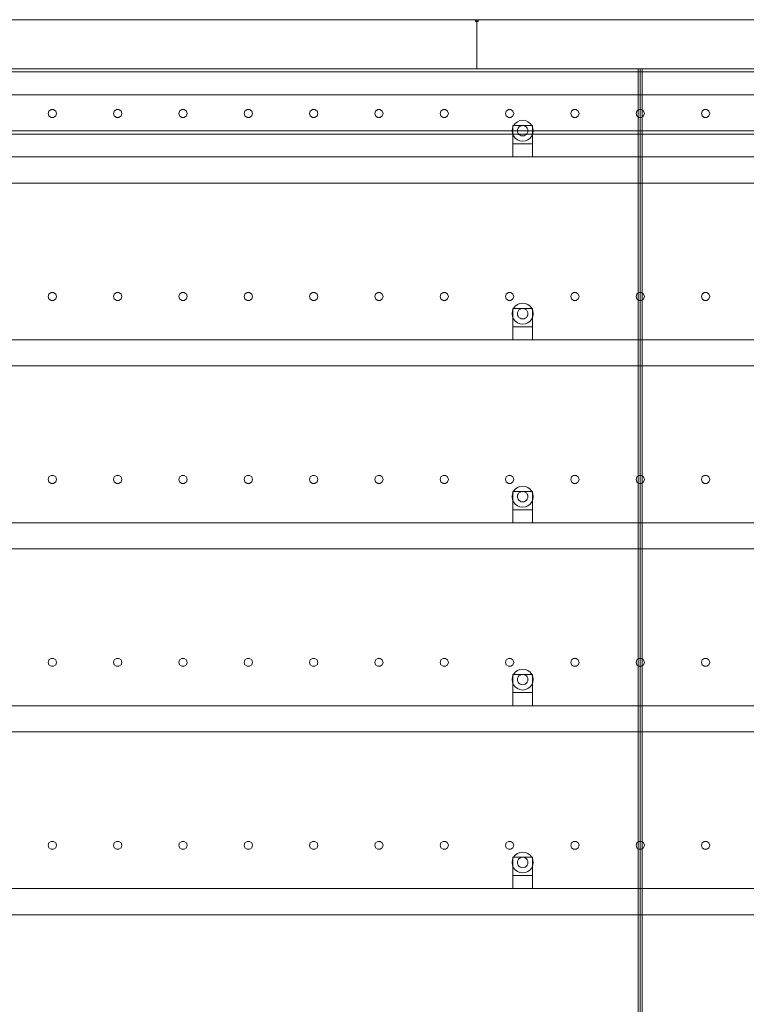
# Model space of a CAD drawing. Header units: millimetres. Extents: x -4738 to 65662, y -68080 to 6847.
# Tile 1012 of 1056: x 44511 to 45623, y 1493 to 3000. Entities that reach past the tile are written whole.
import ezdxf

# ---------------------------------------------------------------- set-up
doc = ezdxf.new("R2010")
doc.units = ezdxf.units.MM
doc.layers.add('lateral_secador', color=7, linetype='Continuous', lineweight=0)

msp = doc.modelspace()

# ---------------------------------------------------------------- linework, layer by layer
at = {"layer": 'lateral_secador'}
for p, q in [((44211.134, 3000), (45211.134, 3000)), ((45209.134, 3000), (45213.134, 3000)), ((45209.134, 3000), (45209.134, 2997)), ((45211.134, 2925), (45211.134, 3000)), ((45211.134, 3000), (46211.134, 3000)), ((45213.134, 2997), (45213.134, 3000)), ((45209.134, 2997), (45213.134, 2997)), ((40461.134, 2925), (60461.134, 2925)), ((44211.134, 2925), (45211.134, 2925)), ((44461.134, 2925), (45461.134, 2925)), ((45211.134, 2925), (46211.134, 2925)), ((45458.134, 2925), (45464.134, 2925)), ((45458.134, 2925), (45458.134, 60)), ((45461.134, 0), (45461.134, 2925)), ((45461.134, 2925), (45661.134, 2925)), ((45464.134, 60), (45464.134, 2925)), ((40461.134, 2920), (60461.134, 2920)), ((40461.134, 2885), (60461.134, 2885)), ((44555.997, 2860.082), (44554.784, 2856.35)), ((44554.784, 2856.35), (44555.997, 2852.618)), ((44559.172, 2862.389), (44555.997, 2860.082)), ((44555.997, 2852.618), (44559.172, 2850.311)), ((44563.096, 2862.389), (44559.172, 2862.389)), ((44559.172, 2850.311), (44563.096, 2850.311)), ((44566.271, 2860.082), (44563.096, 2862.389)), ((44563.096, 2850.311), (44566.271, 2852.618)), ((44567.484, 2856.35), (44566.271, 2860.082)), ((44566.271, 2852.618), (44567.484, 2856.35)), ((44655.997, 2860.082), (44654.784, 2856.35)), ((44654.784, 2856.35), (44655.997, 2852.618)), ((44659.172, 2862.389), (44655.997, 2860.082)), ((44655.997, 2852.618), (44659.172, 2850.311)), ((44663.096, 2862.389), (44659.172, 2862.389)), ((44659.172, 2850.311), (44663.096, 2850.311)), ((44666.271, 2860.082), (44663.096, 2862.389)), ((44663.096, 2850.311), (44666.271, 2852.618)), ((44667.484, 2856.35), (44666.271, 2860.082)), ((44666.271, 2852.618), (44667.484, 2856.35)), ((44755.997, 2860.082), (44754.784, 2856.35)), ((44754.784, 2856.35), (44755.997, 2852.618)), ((44759.172, 2862.389), (44755.997, 2860.082)), ((44755.997, 2852.618), (44759.172, 2850.311)), ((44763.096, 2862.389), (44759.172, 2862.389)), ((44759.172, 2850.311), (44763.096, 2850.311)), ((44766.271, 2860.082), (44763.096, 2862.389)), ((44763.096, 2850.311), (44766.271, 2852.618)), ((44767.484, 2856.35), (44766.271, 2860.082)), ((44766.271, 2852.618), (44767.484, 2856.35)), ((44855.997, 2860.082), (44854.784, 2856.35)), ((44854.784, 2856.35), (44855.997, 2852.618)), ((44859.172, 2862.389), (44855.997, 2860.082)), ((44855.997, 2852.618), (44859.172, 2850.311)), ((44863.096, 2862.389), (44859.172, 2862.389)), ((44859.172, 2850.311), (44863.096, 2850.311)), ((44866.271, 2860.082), (44863.096, 2862.389)), ((44863.096, 2850.311), (44866.271, 2852.618)), ((44867.484, 2856.35), (44866.271, 2860.082)), ((44866.271, 2852.618), (44867.484, 2856.35)), ((44955.997, 2860.082), (44954.784, 2856.35)), ((44954.784, 2856.35), (44955.997, 2852.618)), ((44959.172, 2862.389), (44955.997, 2860.082)), ((44955.997, 2852.618), (44959.172, 2850.311)), ((44963.096, 2862.389), (44959.172, 2862.389)), ((44959.172, 2850.311), (44963.096, 2850.311)), ((44966.271, 2860.082), (44963.096, 2862.389)), ((44963.096, 2850.311), (44966.271, 2852.618)), ((44967.484, 2856.35), (44966.271, 2860.082)), ((44966.271, 2852.618), (44967.484, 2856.35)), ((45055.997, 2860.082), (45054.784, 2856.35)), ((45054.784, 2856.35), (45055.997, 2852.618)), ((45059.172, 2862.389), (45055.997, 2860.082)), ((45055.997, 2852.618), (45059.172, 2850.311)), ((45063.096, 2862.389), (45059.172, 2862.389)), ((45059.172, 2850.311), (45063.096, 2850.311)), ((45066.271, 2860.082), (45063.096, 2862.389)), ((45063.096, 2850.311), (45066.271, 2852.618)), ((45067.484, 2856.35), (45066.271, 2860.082)), ((45066.271, 2852.618), (45067.484, 2856.35)), ((45155.997, 2860.082), (45154.784, 2856.35)), ((45154.784, 2856.35), (45155.997, 2852.618)), ((45159.172, 2862.389), (45155.997, 2860.082)), ((45155.997, 2852.618), (45159.172, 2850.311)), ((45163.096, 2862.389), (45159.172, 2862.389)), ((45159.172, 2850.311), (45163.096, 2850.311)), ((45166.271, 2860.082), (45163.096, 2862.389)), ((45163.096, 2850.311), (45166.271, 2852.618)), ((45167.484, 2856.35), (45166.271, 2860.082)), ((45166.271, 2852.618), (45167.484, 2856.35)), ((45255.997, 2860.082), (45254.784, 2856.35)), ((45254.784, 2856.35), (45255.997, 2852.618)), ((45259.172, 2862.389), (45255.997, 2860.082)), ((45255.997, 2852.618), (45259.172, 2850.311)), ((45263.096, 2862.389), (45259.172, 2862.389)), ((45259.172, 2850.311), (45263.096, 2850.311)), ((45266.271, 2860.082), (45263.096, 2862.389)), ((45263.096, 2850.311), (45266.271, 2852.618)), ((45267.484, 2856.35), (45266.271, 2860.082)), ((45266.271, 2852.618), (45267.484, 2856.35)), ((45355.997, 2860.082), (45354.784, 2856.35)), ((45354.784, 2856.35), (45355.997, 2852.618)), ((45359.172, 2862.389), (45355.997, 2860.082)), ((45355.997, 2852.618), (45359.172, 2850.311)), ((45363.096, 2862.389), (45359.172, 2862.389)), ((45359.172, 2850.311), (45363.096, 2850.311)), ((45366.271, 2860.082), (45363.096, 2862.389)), ((45363.096, 2850.311), (45366.271, 2852.618)), ((45367.484, 2856.35), (45366.271, 2860.082)), ((45366.271, 2852.618), (45367.484, 2856.35)), ((45455.997, 2860.082), (45454.784, 2856.35)), ((45454.784, 2856.35), (45455.997, 2852.618)), ((45459.172, 2862.389), (45455.997, 2860.082)), ((45455.997, 2852.618), (45459.172, 2850.311)), ((45463.096, 2862.389), (45459.172, 2862.389)), ((45459.172, 2850.311), (45463.096, 2850.311)), ((45466.271, 2860.082), (45463.096, 2862.389)), ((45463.096, 2850.311), (45466.271, 2852.618)), ((45467.484, 2856.35), (45466.271, 2860.082)), ((45466.271, 2852.618), (45467.484, 2856.35)), ((45555.997, 2860.082), (45554.784, 2856.35)), ((45554.784, 2856.35), (45555.997, 2852.618)), ((45559.172, 2862.389), (45555.997, 2860.082)), ((45555.997, 2852.618), (45559.172, 2850.311)), ((45563.096, 2862.389), (45559.172, 2862.389)), ((45559.172, 2850.311), (45563.096, 2850.311)), ((45566.271, 2860.082), (45563.096, 2862.389)), ((45563.096, 2850.311), (45566.271, 2852.618)), ((45567.484, 2856.35), (45566.271, 2860.082)), ((45566.271, 2852.618), (45567.484, 2856.35)), ((45265.679, 2834.141), (45265.134, 2830)), ((45267.277, 2838), (45265.679, 2834.141)), ((45266.134, 2838), (45296.134, 2838)), ((45266.134, 2838), (45266.134, 2810)), ((45269.82, 2841.314), (45267.277, 2838)), ((45273.134, 2843.856), (45269.82, 2841.314)), ((45276.993, 2845.455), (45273.134, 2843.856)), ((45274.206, 2834), (45273.406, 2832.071)), ((45275.477, 2835.657), (45274.206, 2834)), ((45277.134, 2836.928), (45275.477, 2835.657)), ((45281.134, 2846), (45276.993, 2845.455)), ((45279.063, 2837.727), (45277.134, 2836.928)), ((45281.134, 2838), (45279.063, 2837.727)), ((45285.275, 2845.455), (45281.134, 2846)), ((45283.204, 2837.727), (45281.134, 2838)), ((45285.134, 2836.928), (45283.204, 2837.727)), ((45286.791, 2835.657), (45285.134, 2836.928)), ((45289.134, 2843.856), (45285.275, 2845.455)), ((45288.062, 2834), (45286.791, 2835.657)), ((45288.861, 2832.071), (45288.062, 2834)), ((45292.448, 2841.314), (45289.134, 2843.856)), ((45294.99, 2838), (45292.448, 2841.314)), ((45296.589, 2834.141), (45294.99, 2838)), ((45296.134, 2810), (45296.134, 2838)), ((45297.134, 2830), (45296.589, 2834.141)), ((40461.134, 2830), (60461.134, 2830)), ((40461.134, 2825), (60461.134, 2825)), ((45265.134, 2830), (45265.679, 2825.859)), ((45265.679, 2825.859), (45267.277, 2822)), ((45267.277, 2822), (45269.82, 2818.686)), ((45269.82, 2818.686), (45273.134, 2816.144)), ((45273.406, 2832.071), (45273.134, 2830)), ((45273.134, 2830), (45273.406, 2827.929)), ((45273.406, 2827.929), (45274.206, 2826)), ((45274.206, 2826), (45275.477, 2824.343)), ((45275.477, 2824.343), (45277.134, 2823.072)), ((45277.134, 2823.072), (45279.063, 2822.273)), ((45279.063, 2822.273), (45281.134, 2822)), ((45281.134, 2822), (45283.204, 2822.273)), ((45283.204, 2822.273), (45285.134, 2823.072)), ((45285.134, 2823.072), (45286.791, 2824.343)), ((45286.791, 2824.343), (45288.062, 2826)), ((45288.062, 2826), (45288.861, 2827.929)), ((45289.134, 2830), (45288.861, 2832.071)), ((45288.861, 2827.929), (45289.134, 2830)), ((45289.134, 2816.144), (45292.448, 2818.686)), ((45292.448, 2818.686), (45294.99, 2822)), ((45294.99, 2822), (45296.589, 2825.859)), ((45296.589, 2825.859), (45297.134, 2830)), ((45266.134, 2810), (45296.134, 2810)), ((45266.134, 2810), (45266.134, 2790)), ((45273.134, 2816.144), (45276.993, 2814.545)), ((45276.993, 2814.545), (45281.134, 2814)), ((45281.134, 2814), (45285.275, 2814.545)), ((45285.275, 2814.545), (45289.134, 2816.144)), ((45296.134, 2790), (45296.134, 2810)), ((40811.134, 2790), (60111.134, 2790)), ((45266.134, 2790), (45296.134, 2790)), ((40811.134, 2750), (60111.134, 2750)), ((44555.997, 2580.082), (44554.784, 2576.35)), ((44559.172, 2582.389), (44555.997, 2580.082)), ((44563.096, 2582.389), (44559.172, 2582.389)), ((44566.271, 2580.082), (44563.096, 2582.389)), ((44567.484, 2576.35), (44566.271, 2580.082)), ((44655.997, 2580.082), (44654.784, 2576.35)), ((44659.172, 2582.389), (44655.997, 2580.082)), ((44663.096, 2582.389), (44659.172, 2582.389)), ((44666.271, 2580.082), (44663.096, 2582.389)), ((44667.484, 2576.35), (44666.271, 2580.082)), ((44755.997, 2580.082), (44754.784, 2576.35)), ((44759.172, 2582.389), (44755.997, 2580.082)), ((44763.096, 2582.389), (44759.172, 2582.389)), ((44766.271, 2580.082), (44763.096, 2582.389)), ((44767.484, 2576.35), (44766.271, 2580.082)), ((44855.997, 2580.082), (44854.784, 2576.35)), ((44859.172, 2582.389), (44855.997, 2580.082)), ((44863.096, 2582.389), (44859.172, 2582.389)), ((44866.271, 2580.082), (44863.096, 2582.389)), ((44867.484, 2576.35), (44866.271, 2580.082)), ((44955.997, 2580.082), (44954.784, 2576.35)), ((44959.172, 2582.389), (44955.997, 2580.082)), ((44963.096, 2582.389), (44959.172, 2582.389)), ((44966.271, 2580.082), (44963.096, 2582.389)), ((44967.484, 2576.35), (44966.271, 2580.082)), ((45055.997, 2580.082), (45054.784, 2576.35)), ((45059.172, 2582.389), (45055.997, 2580.082)), ((45063.096, 2582.389), (45059.172, 2582.389)), ((45066.271, 2580.082), (45063.096, 2582.389)), ((45067.484, 2576.35), (45066.271, 2580.082)), ((45155.997, 2580.082), (45154.784, 2576.35)), ((45159.172, 2582.389), (45155.997, 2580.082)), ((45163.096, 2582.389), (45159.172, 2582.389)), ((45166.271, 2580.082), (45163.096, 2582.389)), ((45167.484, 2576.35), (45166.271, 2580.082)), ((45255.997, 2580.082), (45254.784, 2576.35)), ((45259.172, 2582.389), (45255.997, 2580.082)), ((45263.096, 2582.389), (45259.172, 2582.389)), ((45266.271, 2580.082), (45263.096, 2582.389)), ((45267.484, 2576.35), (45266.271, 2580.082)), ((45355.997, 2580.082), (45354.784, 2576.35)), ((45359.172, 2582.389), (45355.997, 2580.082)), ((45363.096, 2582.389), (45359.172, 2582.389)), ((45366.271, 2580.082), (45363.096, 2582.389)), ((45367.484, 2576.35), (45366.271, 2580.082)), ((45455.997, 2580.082), (45454.784, 2576.35)), ((45459.172, 2582.389), (45455.997, 2580.082)), ((45463.096, 2582.389), (45459.172, 2582.389)), ((45466.271, 2580.082), (45463.096, 2582.389)), ((45467.484, 2576.35), (45466.271, 2580.082)), ((45555.997, 2580.082), (45554.784, 2576.35)), ((45559.172, 2582.389), (45555.997, 2580.082)), ((45563.096, 2582.389), (45559.172, 2582.389)), ((45566.271, 2580.082), (45563.096, 2582.389)), ((45567.484, 2576.35), (45566.271, 2580.082)), ((44554.784, 2576.35), (44555.997, 2572.618)), ((44555.997, 2572.618), (44559.172, 2570.311)), ((44559.172, 2570.311), (44563.096, 2570.311)), ((44563.096, 2570.311), (44566.271, 2572.618)), ((44566.271, 2572.618), (44567.484, 2576.35)), ((44654.784, 2576.35), (44655.997, 2572.618)), ((44655.997, 2572.618), (44659.172, 2570.311)), ((44659.172, 2570.311), (44663.096, 2570.311)), ((44663.096, 2570.311), (44666.271, 2572.618)), ((44666.271, 2572.618), (44667.484, 2576.35)), ((44754.784, 2576.35), (44755.997, 2572.618)), ((44755.997, 2572.618), (44759.172, 2570.311)), ((44759.172, 2570.311), (44763.096, 2570.311)), ((44763.096, 2570.311), (44766.271, 2572.618)), ((44766.271, 2572.618), (44767.484, 2576.35)), ((44854.784, 2576.35), (44855.997, 2572.618)), ((44855.997, 2572.618), (44859.172, 2570.311)), ((44859.172, 2570.311), (44863.096, 2570.311)), ((44863.096, 2570.311), (44866.271, 2572.618)), ((44866.271, 2572.618), (44867.484, 2576.35)), ((44954.784, 2576.35), (44955.997, 2572.618)), ((44955.997, 2572.618), (44959.172, 2570.311)), ((44959.172, 2570.311), (44963.096, 2570.311)), ((44963.096, 2570.311), (44966.271, 2572.618)), ((44966.271, 2572.618), (44967.484, 2576.35)), ((45054.784, 2576.35), (45055.997, 2572.618)), ((45055.997, 2572.618), (45059.172, 2570.311)), ((45059.172, 2570.311), (45063.096, 2570.311)), ((45063.096, 2570.311), (45066.271, 2572.618)), ((45066.271, 2572.618), (45067.484, 2576.35)), ((45154.784, 2576.35), (45155.997, 2572.618)), ((45155.997, 2572.618), (45159.172, 2570.311)), ((45159.172, 2570.311), (45163.096, 2570.311)), ((45163.096, 2570.311), (45166.271, 2572.618)), ((45166.271, 2572.618), (45167.484, 2576.35)), ((45254.784, 2576.35), (45255.997, 2572.618)), ((45255.997, 2572.618), (45259.172, 2570.311)), ((45259.172, 2570.311), (45263.096, 2570.311)), ((45263.096, 2570.311), (45266.271, 2572.618)), ((45266.271, 2572.618), (45267.484, 2576.35)), ((45273.134, 2563.856), (45269.82, 2561.314)), ((45276.993, 2565.455), (45273.134, 2563.856)), ((45281.134, 2566), (45276.993, 2565.455)), ((45285.275, 2565.455), (45281.134, 2566)), ((45289.134, 2563.856), (45285.275, 2565.455)), ((45292.448, 2561.314), (45289.134, 2563.856)), ((45354.784, 2576.35), (45355.997, 2572.618)), ((45355.997, 2572.618), (45359.172, 2570.311)), ((45359.172, 2570.311), (45363.096, 2570.311)), ((45363.096, 2570.311), (45366.271, 2572.618)), ((45366.271, 2572.618), (45367.484, 2576.35)), ((45454.784, 2576.35), (45455.997, 2572.618)), ((45455.997, 2572.618), (45459.172, 2570.311)), ((45459.172, 2570.311), (45463.096, 2570.311)), ((45463.096, 2570.311), (45466.271, 2572.618)), ((45466.271, 2572.618), (45467.484, 2576.35)), ((45554.784, 2576.35), (45555.997, 2572.618)), ((45555.997, 2572.618), (45559.172, 2570.311)), ((45559.172, 2570.311), (45563.096, 2570.311)), ((45563.096, 2570.311), (45566.271, 2572.618)), ((45566.271, 2572.618), (45567.484, 2576.35)), ((45265.679, 2554.141), (45265.134, 2550)), ((45265.134, 2550), (45265.679, 2545.859)), ((45267.277, 2558), (45265.679, 2554.141)), ((45266.134, 2558), (45296.134, 2558)), ((45266.134, 2558), (45266.134, 2530)), ((45269.82, 2561.314), (45267.277, 2558)), ((45273.406, 2552.071), (45273.134, 2550)), ((45273.134, 2550), (45273.406, 2547.929)), ((45274.206, 2554), (45273.406, 2552.071)), ((45273.406, 2547.929), (45274.206, 2546)), ((45275.477, 2555.657), (45274.206, 2554)), ((45277.134, 2556.928), (45275.477, 2555.657)), ((45279.063, 2557.727), (45277.134, 2556.928)), ((45281.134, 2558), (45279.063, 2557.727)), ((45283.204, 2557.727), (45281.134, 2558)), ((45285.134, 2556.928), (45283.204, 2557.727)), ((45286.791, 2555.657), (45285.134, 2556.928)), ((45288.062, 2554), (45286.791, 2555.657)), ((45288.861, 2552.071), (45288.062, 2554)), ((45288.062, 2546), (45288.861, 2547.929)), ((45289.134, 2550), (45288.861, 2552.071)), ((45288.861, 2547.929), (45289.134, 2550)), ((45294.99, 2558), (45292.448, 2561.314)), ((45296.589, 2554.141), (45294.99, 2558)), ((45296.134, 2530), (45296.134, 2558)), ((45297.134, 2550), (45296.589, 2554.141)), ((45296.589, 2545.859), (45297.134, 2550)), ((45265.679, 2545.859), (45267.277, 2542)), ((45267.277, 2542), (45269.82, 2538.686)), ((45269.82, 2538.686), (45273.134, 2536.144)), ((45273.134, 2536.144), (45276.993, 2534.545)), ((45274.206, 2546), (45275.477, 2544.343)), ((45275.477, 2544.343), (45277.134, 2543.072)), ((45276.993, 2534.545), (45281.134, 2534)), ((45277.134, 2543.072), (45279.063, 2542.273)), ((45279.063, 2542.273), (45281.134, 2542)), ((45281.134, 2542), (45283.204, 2542.273)), ((45281.134, 2534), (45285.275, 2534.545)), ((45283.204, 2542.273), (45285.134, 2543.072)), ((45285.134, 2543.072), (45286.791, 2544.343)), ((45285.275, 2534.545), (45289.134, 2536.144)), ((45286.791, 2544.343), (45288.062, 2546)), ((45289.134, 2536.144), (45292.448, 2538.686)), ((45292.448, 2538.686), (45294.99, 2542)), ((45294.99, 2542), (45296.589, 2545.859)), ((45266.134, 2530), (45296.134, 2530)), ((45266.134, 2530), (45266.134, 2510)), ((45296.134, 2510), (45296.134, 2530)), ((40811.134, 2510), (60111.134, 2510)), ((45266.134, 2510), (45296.134, 2510)), ((40811.134, 2470), (60111.134, 2470)), ((44555.997, 2300.082), (44554.784, 2296.35)), ((44554.784, 2296.35), (44555.997, 2292.618)), ((44559.172, 2302.389), (44555.997, 2300.082)), ((44555.997, 2292.618), (44559.172, 2290.311)), ((44563.096, 2302.389), (44559.172, 2302.389)), ((44566.271, 2300.082), (44563.096, 2302.389)), ((44563.096, 2290.311), (44566.271, 2292.618)), ((44567.484, 2296.35), (44566.271, 2300.082)), ((44566.271, 2292.618), (44567.484, 2296.35)), ((44655.997, 2300.082), (44654.784, 2296.35)), ((44654.784, 2296.35), (44655.997, 2292.618)), ((44659.172, 2302.389), (44655.997, 2300.082)), ((44655.997, 2292.618), (44659.172, 2290.311)), ((44663.096, 2302.389), (44659.172, 2302.389)), ((44666.271, 2300.082), (44663.096, 2302.389)), ((44663.096, 2290.311), (44666.271, 2292.618)), ((44667.484, 2296.35), (44666.271, 2300.082)), ((44666.271, 2292.618), (44667.484, 2296.35)), ((44755.997, 2300.082), (44754.784, 2296.35)), ((44754.784, 2296.35), (44755.997, 2292.618)), ((44759.172, 2302.389), (44755.997, 2300.082)), ((44755.997, 2292.618), (44759.172, 2290.311)), ((44763.096, 2302.389), (44759.172, 2302.389)), ((44766.271, 2300.082), (44763.096, 2302.389)), ((44763.096, 2290.311), (44766.271, 2292.618)), ((44767.484, 2296.35), (44766.271, 2300.082)), ((44766.271, 2292.618), (44767.484, 2296.35)), ((44855.997, 2300.082), (44854.784, 2296.35)), ((44854.784, 2296.35), (44855.997, 2292.618)), ((44859.172, 2302.389), (44855.997, 2300.082)), ((44855.997, 2292.618), (44859.172, 2290.311)), ((44863.096, 2302.389), (44859.172, 2302.389)), ((44866.271, 2300.082), (44863.096, 2302.389)), ((44863.096, 2290.311), (44866.271, 2292.618)), ((44867.484, 2296.35), (44866.271, 2300.082)), ((44866.271, 2292.618), (44867.484, 2296.35)), ((44955.997, 2300.082), (44954.784, 2296.35)), ((44954.784, 2296.35), (44955.997, 2292.618)), ((44959.172, 2302.389), (44955.997, 2300.082)), ((44955.997, 2292.618), (44959.172, 2290.311)), ((44963.096, 2302.389), (44959.172, 2302.389)), ((44966.271, 2300.082), (44963.096, 2302.389)), ((44963.096, 2290.311), (44966.271, 2292.618)), ((44967.484, 2296.35), (44966.271, 2300.082)), ((44966.271, 2292.618), (44967.484, 2296.35)), ((45055.997, 2300.082), (45054.784, 2296.35)), ((45054.784, 2296.35), (45055.997, 2292.618)), ((45059.172, 2302.389), (45055.997, 2300.082)), ((45055.997, 2292.618), (45059.172, 2290.311)), ((45063.096, 2302.389), (45059.172, 2302.389)), ((45066.271, 2300.082), (45063.096, 2302.389)), ((45063.096, 2290.311), (45066.271, 2292.618)), ((45067.484, 2296.35), (45066.271, 2300.082)), ((45066.271, 2292.618), (45067.484, 2296.35)), ((45155.997, 2300.082), (45154.784, 2296.35)), ((45154.784, 2296.35), (45155.997, 2292.618)), ((45159.172, 2302.389), (45155.997, 2300.082)), ((45155.997, 2292.618), (45159.172, 2290.311)), ((45163.096, 2302.389), (45159.172, 2302.389)), ((45166.271, 2300.082), (45163.096, 2302.389)), ((45163.096, 2290.311), (45166.271, 2292.618)), ((45167.484, 2296.35), (45166.271, 2300.082)), ((45166.271, 2292.618), (45167.484, 2296.35)), ((45255.997, 2300.082), (45254.784, 2296.35)), ((45254.784, 2296.35), (45255.997, 2292.618)), ((45259.172, 2302.389), (45255.997, 2300.082)), ((45255.997, 2292.618), (45259.172, 2290.311)), ((45263.096, 2302.389), (45259.172, 2302.389)), ((45266.271, 2300.082), (45263.096, 2302.389)), ((45263.096, 2290.311), (45266.271, 2292.618)), ((45267.484, 2296.35), (45266.271, 2300.082)), ((45266.271, 2292.618), (45267.484, 2296.35)), ((45355.997, 2300.082), (45354.784, 2296.35)), ((45354.784, 2296.35), (45355.997, 2292.618)), ((45359.172, 2302.389), (45355.997, 2300.082)), ((45355.997, 2292.618), (45359.172, 2290.311)), ((45363.096, 2302.389), (45359.172, 2302.389)), ((45366.271, 2300.082), (45363.096, 2302.389)), ((45363.096, 2290.311), (45366.271, 2292.618)), ((45367.484, 2296.35), (45366.271, 2300.082)), ((45366.271, 2292.618), (45367.484, 2296.35)), ((45455.997, 2300.082), (45454.784, 2296.35)), ((45454.784, 2296.35), (45455.997, 2292.618)), ((45459.172, 2302.389), (45455.997, 2300.082)), ((45455.997, 2292.618), (45459.172, 2290.311)), ((45463.096, 2302.389), (45459.172, 2302.389)), ((45466.271, 2300.082), (45463.096, 2302.389)), ((45463.096, 2290.311), (45466.271, 2292.618)), ((45467.484, 2296.35), (45466.271, 2300.082)), ((45466.271, 2292.618), (45467.484, 2296.35)), ((45555.997, 2300.082), (45554.784, 2296.35)), ((45554.784, 2296.35), (45555.997, 2292.618)), ((45559.172, 2302.389), (45555.997, 2300.082)), ((45555.997, 2292.618), (45559.172, 2290.311)), ((45563.096, 2302.389), (45559.172, 2302.389)), ((45566.271, 2300.082), (45563.096, 2302.389)), ((45563.096, 2290.311), (45566.271, 2292.618)), ((45567.484, 2296.35), (45566.271, 2300.082)), ((45566.271, 2292.618), (45567.484, 2296.35)), ((44559.172, 2290.311), (44563.096, 2290.311)), ((44659.172, 2290.311), (44663.096, 2290.311)), ((44759.172, 2290.311), (44763.096, 2290.311)), ((44859.172, 2290.311), (44863.096, 2290.311)), ((44959.172, 2290.311), (44963.096, 2290.311)), ((45059.172, 2290.311), (45063.096, 2290.311)), ((45159.172, 2290.311), (45163.096, 2290.311)), ((45259.172, 2290.311), (45263.096, 2290.311)), ((45267.277, 2278), (45265.679, 2274.141)), ((45266.134, 2278), (45296.134, 2278)), ((45266.134, 2278), (45266.134, 2250)), ((45269.82, 2281.314), (45267.277, 2278)), ((45273.134, 2283.856), (45269.82, 2281.314)), ((45276.993, 2285.455), (45273.134, 2283.856)), ((45275.477, 2275.657), (45274.206, 2274)), ((45277.134, 2276.928), (45275.477, 2275.657)), ((45281.134, 2286), (45276.993, 2285.455)), ((45279.063, 2277.727), (45277.134, 2276.928)), ((45281.134, 2278), (45279.063, 2277.727)), ((45285.275, 2285.455), (45281.134, 2286)), ((45283.204, 2277.727), (45281.134, 2278)), ((45285.134, 2276.928), (45283.204, 2277.727)), ((45286.791, 2275.657), (45285.134, 2276.928)), ((45289.134, 2283.856), (45285.275, 2285.455)), ((45288.062, 2274), (45286.791, 2275.657)), ((45292.448, 2281.314), (45289.134, 2283.856)), ((45294.99, 2278), (45292.448, 2281.314)), ((45296.589, 2274.141), (45294.99, 2278)), ((45296.134, 2250), (45296.134, 2278)), ((45359.172, 2290.311), (45363.096, 2290.311)), ((45459.172, 2290.311), (45463.096, 2290.311)), ((45559.172, 2290.311), (45563.096, 2290.311)), ((45265.679, 2274.141), (45265.134, 2270)), ((45265.134, 2270), (45265.679, 2265.859)), ((45265.679, 2265.859), (45267.277, 2262)), ((45267.277, 2262), (45269.82, 2258.686)), ((45273.406, 2272.071), (45273.134, 2270)), ((45273.134, 2270), (45273.406, 2267.929)), ((45274.206, 2274), (45273.406, 2272.071)), ((45273.406, 2267.929), (45274.206, 2266)), ((45274.206, 2266), (45275.477, 2264.343)), ((45275.477, 2264.343), (45277.134, 2263.072)), ((45277.134, 2263.072), (45279.063, 2262.273)), ((45279.063, 2262.273), (45281.134, 2262)), ((45281.134, 2262), (45283.204, 2262.273)), ((45283.204, 2262.273), (45285.134, 2263.072)), ((45285.134, 2263.072), (45286.791, 2264.343)), ((45286.791, 2264.343), (45288.062, 2266)), ((45288.861, 2272.071), (45288.062, 2274)), ((45288.062, 2266), (45288.861, 2267.929)), ((45289.134, 2270), (45288.861, 2272.071)), ((45288.861, 2267.929), (45289.134, 2270)), ((45292.448, 2258.686), (45294.99, 2262)), ((45294.99, 2262), (45296.589, 2265.859)), ((45297.134, 2270), (45296.589, 2274.141)), ((45296.589, 2265.859), (45297.134, 2270)), ((45266.134, 2250), (45296.134, 2250)), ((45266.134, 2250), (45266.134, 2230)), ((45269.82, 2258.686), (45273.134, 2256.144)), ((45273.134, 2256.144), (45276.993, 2254.545)), ((45276.993, 2254.545), (45281.134, 2254)), ((45281.134, 2254), (45285.275, 2254.545)), ((45285.275, 2254.545), (45289.134, 2256.144)), ((45289.134, 2256.144), (45292.448, 2258.686)), ((45296.134, 2230), (45296.134, 2250)), ((40811.134, 2230), (60111.134, 2230)), ((45266.134, 2230), (45296.134, 2230)), ((40811.134, 2190), (60111.134, 2190)), ((44555.997, 2020.082), (44554.784, 2016.35)), ((44559.172, 2022.389), (44555.997, 2020.082)), ((44563.096, 2022.389), (44559.172, 2022.389)), ((44566.271, 2020.082), (44563.096, 2022.389)), ((44567.484, 2016.35), (44566.271, 2020.082)), ((44655.997, 2020.082), (44654.784, 2016.35)), ((44659.172, 2022.389), (44655.997, 2020.082)), ((44663.096, 2022.389), (44659.172, 2022.389)), ((44666.271, 2020.082), (44663.096, 2022.389)), ((44667.484, 2016.35), (44666.271, 2020.082)), ((44755.997, 2020.082), (44754.784, 2016.35)), ((44759.172, 2022.389), (44755.997, 2020.082)), ((44763.096, 2022.389), (44759.172, 2022.389)), ((44766.271, 2020.082), (44763.096, 2022.389)), ((44767.484, 2016.35), (44766.271, 2020.082)), ((44855.997, 2020.082), (44854.784, 2016.35)), ((44859.172, 2022.389), (44855.997, 2020.082)), ((44863.096, 2022.389), (44859.172, 2022.389)), ((44866.271, 2020.082), (44863.096, 2022.389)), ((44867.484, 2016.35), (44866.271, 2020.082)), ((44955.997, 2020.082), (44954.784, 2016.35)), ((44959.172, 2022.389), (44955.997, 2020.082)), ((44963.096, 2022.389), (44959.172, 2022.389)), ((44966.271, 2020.082), (44963.096, 2022.389)), ((44967.484, 2016.35), (44966.271, 2020.082)), ((45055.997, 2020.082), (45054.784, 2016.35)), ((45059.172, 2022.389), (45055.997, 2020.082)), ((45063.096, 2022.389), (45059.172, 2022.389)), ((45066.271, 2020.082), (45063.096, 2022.389)), ((45067.484, 2016.35), (45066.271, 2020.082)), ((45155.997, 2020.082), (45154.784, 2016.35)), ((45159.172, 2022.389), (45155.997, 2020.082)), ((45163.096, 2022.389), (45159.172, 2022.389)), ((45166.271, 2020.082), (45163.096, 2022.389)), ((45167.484, 2016.35), (45166.271, 2020.082)), ((45255.997, 2020.082), (45254.784, 2016.35)), ((45259.172, 2022.389), (45255.997, 2020.082)), ((45263.096, 2022.389), (45259.172, 2022.389)), ((45266.271, 2020.082), (45263.096, 2022.389)), ((45267.484, 2016.35), (45266.271, 2020.082)), ((45355.997, 2020.082), (45354.784, 2016.35)), ((45359.172, 2022.389), (45355.997, 2020.082)), ((45363.096, 2022.389), (45359.172, 2022.389)), ((45366.271, 2020.082), (45363.096, 2022.389)), ((45367.484, 2016.35), (45366.271, 2020.082)), ((45455.997, 2020.082), (45454.784, 2016.35)), ((45459.172, 2022.389), (45455.997, 2020.082)), ((45463.096, 2022.389), (45459.172, 2022.389)), ((45466.271, 2020.082), (45463.096, 2022.389)), ((45467.484, 2016.35), (45466.271, 2020.082)), ((45555.997, 2020.082), (45554.784, 2016.35)), ((45559.172, 2022.389), (45555.997, 2020.082)), ((45563.096, 2022.389), (45559.172, 2022.389)), ((45566.271, 2020.082), (45563.096, 2022.389)), ((45567.484, 2016.35), (45566.271, 2020.082)), ((44554.784, 2016.35), (44555.997, 2012.618)), ((44555.997, 2012.618), (44559.172, 2010.311)), ((44559.172, 2010.311), (44563.096, 2010.311)), ((44563.096, 2010.311), (44566.271, 2012.618)), ((44566.271, 2012.618), (44567.484, 2016.35)), ((44654.784, 2016.35), (44655.997, 2012.618)), ((44655.997, 2012.618), (44659.172, 2010.311)), ((44659.172, 2010.311), (44663.096, 2010.311)), ((44663.096, 2010.311), (44666.271, 2012.618)), ((44666.271, 2012.618), (44667.484, 2016.35)), ((44754.784, 2016.35), (44755.997, 2012.618)), ((44755.997, 2012.618), (44759.172, 2010.311)), ((44759.172, 2010.311), (44763.096, 2010.311)), ((44763.096, 2010.311), (44766.271, 2012.618)), ((44766.271, 2012.618), (44767.484, 2016.35)), ((44854.784, 2016.35), (44855.997, 2012.618)), ((44855.997, 2012.618), (44859.172, 2010.311)), ((44859.172, 2010.311), (44863.096, 2010.311)), ((44863.096, 2010.311), (44866.271, 2012.618)), ((44866.271, 2012.618), (44867.484, 2016.35)), ((44954.784, 2016.35), (44955.997, 2012.618)), ((44955.997, 2012.618), (44959.172, 2010.311)), ((44959.172, 2010.311), (44963.096, 2010.311)), ((44963.096, 2010.311), (44966.271, 2012.618)), ((44966.271, 2012.618), (44967.484, 2016.35)), ((45054.784, 2016.35), (45055.997, 2012.618)), ((45055.997, 2012.618), (45059.172, 2010.311)), ((45059.172, 2010.311), (45063.096, 2010.311)), ((45063.096, 2010.311), (45066.271, 2012.618)), ((45066.271, 2012.618), (45067.484, 2016.35)), ((45154.784, 2016.35), (45155.997, 2012.618)), ((45155.997, 2012.618), (45159.172, 2010.311)), ((45159.172, 2010.311), (45163.096, 2010.311)), ((45163.096, 2010.311), (45166.271, 2012.618)), ((45166.271, 2012.618), (45167.484, 2016.35)), ((45254.784, 2016.35), (45255.997, 2012.618)), ((45255.997, 2012.618), (45259.172, 2010.311)), ((45259.172, 2010.311), (45263.096, 2010.311)), ((45263.096, 2010.311), (45266.271, 2012.618)), ((45266.271, 2012.618), (45267.484, 2016.35)), ((45276.993, 2005.455), (45273.134, 2003.856)), ((45281.134, 2006), (45276.993, 2005.455)), ((45285.275, 2005.455), (45281.134, 2006)), ((45289.134, 2003.856), (45285.275, 2005.455)), ((45354.784, 2016.35), (45355.997, 2012.618)), ((45355.997, 2012.618), (45359.172, 2010.311)), ((45359.172, 2010.311), (45363.096, 2010.311)), ((45363.096, 2010.311), (45366.271, 2012.618)), ((45366.271, 2012.618), (45367.484, 2016.35)), ((45454.784, 2016.35), (45455.997, 2012.618)), ((45455.997, 2012.618), (45459.172, 2010.311)), ((45459.172, 2010.311), (45463.096, 2010.311)), ((45463.096, 2010.311), (45466.271, 2012.618)), ((45466.271, 2012.618), (45467.484, 2016.35)), ((45554.784, 2016.35), (45555.997, 2012.618)), ((45555.997, 2012.618), (45559.172, 2010.311)), ((45559.172, 2010.311), (45563.096, 2010.311)), ((45563.096, 2010.311), (45566.271, 2012.618)), ((45566.271, 2012.618), (45567.484, 2016.35)), ((45265.679, 1994.141), (45265.134, 1990)), ((45265.134, 1990), (45265.679, 1985.859)), ((45267.277, 1998), (45265.679, 1994.141)), ((45266.134, 1998), (45296.134, 1998)), ((45266.134, 1998), (45266.134, 1970)), ((45269.82, 2001.314), (45267.277, 1998)), ((45273.134, 2003.856), (45269.82, 2001.314)), ((45273.406, 1992.071), (45273.134, 1990)), ((45273.134, 1990), (45273.406, 1987.929)), ((45274.206, 1994), (45273.406, 1992.071)), ((45275.477, 1995.657), (45274.206, 1994)), ((45277.134, 1996.928), (45275.477, 1995.657)), ((45279.063, 1997.727), (45277.134, 1996.928)), ((45281.134, 1998), (45279.063, 1997.727)), ((45283.204, 1997.727), (45281.134, 1998)), ((45285.134, 1996.928), (45283.204, 1997.727)), ((45286.791, 1995.657), (45285.134, 1996.928)), ((45288.062, 1994), (45286.791, 1995.657)), ((45288.861, 1992.071), (45288.062, 1994)), ((45289.134, 1990), (45288.861, 1992.071)), ((45288.861, 1987.929), (45289.134, 1990)), ((45292.448, 2001.314), (45289.134, 2003.856)), ((45294.99, 1998), (45292.448, 2001.314)), ((45296.589, 1994.141), (45294.99, 1998)), ((45296.134, 1970), (45296.134, 1998)), ((45297.134, 1990), (45296.589, 1994.141)), ((45296.589, 1985.859), (45297.134, 1990)), ((45265.679, 1985.859), (45267.277, 1982)), ((45267.277, 1982), (45269.82, 1978.686)), ((45269.82, 1978.686), (45273.134, 1976.144)), ((45273.134, 1976.144), (45276.993, 1974.545)), ((45273.406, 1987.929), (45274.206, 1986)), ((45274.206, 1986), (45275.477, 1984.343)), ((45275.477, 1984.343), (45277.134, 1983.072)), ((45276.993, 1974.545), (45281.134, 1974)), ((45277.134, 1983.072), (45279.063, 1982.273)), ((45279.063, 1982.273), (45281.134, 1982)), ((45281.134, 1982), (45283.204, 1982.273)), ((45281.134, 1974), (45285.275, 1974.545)), ((45283.204, 1982.273), (45285.134, 1983.072)), ((45285.134, 1983.072), (45286.791, 1984.343)), ((45285.275, 1974.545), (45289.134, 1976.144)), ((45286.791, 1984.343), (45288.062, 1986)), ((45288.062, 1986), (45288.861, 1987.929)), ((45289.134, 1976.144), (45292.448, 1978.686)), ((45292.448, 1978.686), (45294.99, 1982)), ((45294.99, 1982), (45296.589, 1985.859)), ((45266.134, 1970), (45296.134, 1970)), ((45266.134, 1970), (45266.134, 1950)), ((45296.134, 1950), (45296.134, 1970)), ((40811.134, 1950), (60111.134, 1950)), ((45266.134, 1950), (45296.134, 1950)), ((40811.134, 1910), (60111.134, 1910)), ((44555.997, 1740.082), (44554.784, 1736.35)), ((44554.784, 1736.35), (44555.997, 1732.618)), ((44559.172, 1742.389), (44555.997, 1740.082)), ((44563.096, 1742.389), (44559.172, 1742.389)), ((44566.271, 1740.082), (44563.096, 1742.389)), ((44567.484, 1736.35), (44566.271, 1740.082)), ((44566.271, 1732.618), (44567.484, 1736.35)), ((44655.997, 1740.082), (44654.784, 1736.35)), ((44654.784, 1736.35), (44655.997, 1732.618)), ((44659.172, 1742.389), (44655.997, 1740.082)), ((44663.096, 1742.389), (44659.172, 1742.389)), ((44666.271, 1740.082), (44663.096, 1742.389)), ((44667.484, 1736.35), (44666.271, 1740.082)), ((44666.271, 1732.618), (44667.484, 1736.35)), ((44755.997, 1740.082), (44754.784, 1736.35)), ((44754.784, 1736.35), (44755.997, 1732.618)), ((44759.172, 1742.389), (44755.997, 1740.082)), ((44763.096, 1742.389), (44759.172, 1742.389)), ((44766.271, 1740.082), (44763.096, 1742.389)), ((44767.484, 1736.35), (44766.271, 1740.082)), ((44766.271, 1732.618), (44767.484, 1736.35)), ((44855.997, 1740.082), (44854.784, 1736.35)), ((44854.784, 1736.35), (44855.997, 1732.618)), ((44859.172, 1742.389), (44855.997, 1740.082)), ((44863.096, 1742.389), (44859.172, 1742.389)), ((44866.271, 1740.082), (44863.096, 1742.389)), ((44867.484, 1736.35), (44866.271, 1740.082)), ((44866.271, 1732.618), (44867.484, 1736.35)), ((44955.997, 1740.082), (44954.784, 1736.35)), ((44954.784, 1736.35), (44955.997, 1732.618)), ((44959.172, 1742.389), (44955.997, 1740.082)), ((44963.096, 1742.389), (44959.172, 1742.389)), ((44966.271, 1740.082), (44963.096, 1742.389)), ((44967.484, 1736.35), (44966.271, 1740.082)), ((44966.271, 1732.618), (44967.484, 1736.35)), ((45055.997, 1740.082), (45054.784, 1736.35)), ((45054.784, 1736.35), (45055.997, 1732.618)), ((45059.172, 1742.389), (45055.997, 1740.082)), ((45063.096, 1742.389), (45059.172, 1742.389)), ((45066.271, 1740.082), (45063.096, 1742.389)), ((45067.484, 1736.35), (45066.271, 1740.082)), ((45066.271, 1732.618), (45067.484, 1736.35)), ((45155.997, 1740.082), (45154.784, 1736.35)), ((45154.784, 1736.35), (45155.997, 1732.618)), ((45159.172, 1742.389), (45155.997, 1740.082)), ((45163.096, 1742.389), (45159.172, 1742.389)), ((45166.271, 1740.082), (45163.096, 1742.389)), ((45167.484, 1736.35), (45166.271, 1740.082)), ((45166.271, 1732.618), (45167.484, 1736.35)), ((45255.997, 1740.082), (45254.784, 1736.35)), ((45254.784, 1736.35), (45255.997, 1732.618)), ((45259.172, 1742.389), (45255.997, 1740.082)), ((45263.096, 1742.389), (45259.172, 1742.389)), ((45266.271, 1740.082), (45263.096, 1742.389)), ((45267.484, 1736.35), (45266.271, 1740.082)), ((45266.271, 1732.618), (45267.484, 1736.35)), ((45355.997, 1740.082), (45354.784, 1736.35)), ((45354.784, 1736.35), (45355.997, 1732.618)), ((45359.172, 1742.389), (45355.997, 1740.082)), ((45363.096, 1742.389), (45359.172, 1742.389)), ((45366.271, 1740.082), (45363.096, 1742.389)), ((45367.484, 1736.35), (45366.271, 1740.082)), ((45366.271, 1732.618), (45367.484, 1736.35)), ((45455.997, 1740.082), (45454.784, 1736.35)), ((45454.784, 1736.35), (45455.997, 1732.618)), ((45459.172, 1742.389), (45455.997, 1740.082)), ((45463.096, 1742.389), (45459.172, 1742.389)), ((45466.271, 1740.082), (45463.096, 1742.389)), ((45467.484, 1736.35), (45466.271, 1740.082)), ((45466.271, 1732.618), (45467.484, 1736.35)), ((45555.997, 1740.082), (45554.784, 1736.35)), ((45554.784, 1736.35), (45555.997, 1732.618)), ((45559.172, 1742.389), (45555.997, 1740.082)), ((45563.096, 1742.389), (45559.172, 1742.389)), ((45566.271, 1740.082), (45563.096, 1742.389)), ((45567.484, 1736.35), (45566.271, 1740.082)), ((45566.271, 1732.618), (45567.484, 1736.35)), ((44555.997, 1732.618), (44559.172, 1730.311)), ((44559.172, 1730.311), (44563.096, 1730.311)), ((44563.096, 1730.311), (44566.271, 1732.618)), ((44655.997, 1732.618), (44659.172, 1730.311)), ((44659.172, 1730.311), (44663.096, 1730.311)), ((44663.096, 1730.311), (44666.271, 1732.618)), ((44755.997, 1732.618), (44759.172, 1730.311)), ((44759.172, 1730.311), (44763.096, 1730.311)), ((44763.096, 1730.311), (44766.271, 1732.618)), ((44855.997, 1732.618), (44859.172, 1730.311)), ((44859.172, 1730.311), (44863.096, 1730.311)), ((44863.096, 1730.311), (44866.271, 1732.618)), ((44955.997, 1732.618), (44959.172, 1730.311)), ((44959.172, 1730.311), (44963.096, 1730.311)), ((44963.096, 1730.311), (44966.271, 1732.618)), ((45055.997, 1732.618), (45059.172, 1730.311)), ((45059.172, 1730.311), (45063.096, 1730.311)), ((45063.096, 1730.311), (45066.271, 1732.618)), ((45155.997, 1732.618), (45159.172, 1730.311)), ((45159.172, 1730.311), (45163.096, 1730.311)), ((45163.096, 1730.311), (45166.271, 1732.618)), ((45255.997, 1732.618), (45259.172, 1730.311)), ((45259.172, 1730.311), (45263.096, 1730.311)), ((45263.096, 1730.311), (45266.271, 1732.618)), ((45269.82, 1721.314), (45267.277, 1718)), ((45273.134, 1723.856), (45269.82, 1721.314)), ((45276.993, 1725.455), (45273.134, 1723.856)), ((45281.134, 1726), (45276.993, 1725.455)), ((45285.275, 1725.455), (45281.134, 1726)), ((45289.134, 1723.856), (45285.275, 1725.455)), ((45292.448, 1721.314), (45289.134, 1723.856)), ((45294.99, 1718), (45292.448, 1721.314)), ((45355.997, 1732.618), (45359.172, 1730.311)), ((45359.172, 1730.311), (45363.096, 1730.311)), ((45363.096, 1730.311), (45366.271, 1732.618)), ((45455.997, 1732.618), (45459.172, 1730.311)), ((45459.172, 1730.311), (45463.096, 1730.311)), ((45463.096, 1730.311), (45466.271, 1732.618)), ((45555.997, 1732.618), (45559.172, 1730.311)), ((45559.172, 1730.311), (45563.096, 1730.311)), ((45563.096, 1730.311), (45566.271, 1732.618)), ((45265.679, 1714.141), (45265.134, 1710)), ((45265.134, 1710), (45265.679, 1705.859)), ((45267.277, 1718), (45265.679, 1714.141)), ((45265.679, 1705.859), (45267.277, 1702)), ((45266.134, 1718), (45296.134, 1718)), ((45266.134, 1718), (45266.134, 1690)), ((45273.406, 1712.071), (45273.134, 1710)), ((45273.134, 1710), (45273.406, 1707.929)), ((45274.206, 1714), (45273.406, 1712.071)), ((45273.406, 1707.929), (45274.206, 1706)), ((45275.477, 1715.657), (45274.206, 1714)), ((45274.206, 1706), (45275.477, 1704.343)), ((45277.134, 1716.928), (45275.477, 1715.657)), ((45275.477, 1704.343), (45277.134, 1703.072)), ((45279.063, 1717.727), (45277.134, 1716.928)), ((45277.134, 1703.072), (45279.063, 1702.273)), ((45281.134, 1718), (45279.063, 1717.727)), ((45283.204, 1717.727), (45281.134, 1718)), ((45285.134, 1716.928), (45283.204, 1717.727)), ((45283.204, 1702.273), (45285.134, 1703.072)), ((45286.791, 1715.657), (45285.134, 1716.928)), ((45285.134, 1703.072), (45286.791, 1704.343)), ((45288.062, 1714), (45286.791, 1715.657)), ((45286.791, 1704.343), (45288.062, 1706)), ((45288.861, 1712.071), (45288.062, 1714)), ((45288.062, 1706), (45288.861, 1707.929)), ((45289.134, 1710), (45288.861, 1712.071)), ((45288.861, 1707.929), (45289.134, 1710)), ((45296.589, 1714.141), (45294.99, 1718)), ((45294.99, 1702), (45296.589, 1705.859)), ((45296.134, 1690), (45296.134, 1718)), ((45297.134, 1710), (45296.589, 1714.141)), ((45296.589, 1705.859), (45297.134, 1710)), ((45266.134, 1690), (45296.134, 1690)), ((45266.134, 1690), (45266.134, 1670)), ((45267.277, 1702), (45269.82, 1698.686)), ((45269.82, 1698.686), (45273.134, 1696.144)), ((45273.134, 1696.144), (45276.993, 1694.545)), ((45276.993, 1694.545), (45281.134, 1694)), ((45279.063, 1702.273), (45281.134, 1702)), ((45281.134, 1702), (45283.204, 1702.273)), ((45281.134, 1694), (45285.275, 1694.545)), ((45285.275, 1694.545), (45289.134, 1696.144)), ((45289.134, 1696.144), (45292.448, 1698.686)), ((45292.448, 1698.686), (45294.99, 1702)), ((45296.134, 1670), (45296.134, 1690)), ((40811.134, 1670), (60111.134, 1670)), ((45266.134, 1670), (45296.134, 1670)), ((40811.134, 1630), (60111.134, 1630))]:
    msp.add_line(p, q, dxfattribs=at)

doc.saveas('drawing.dxf')
